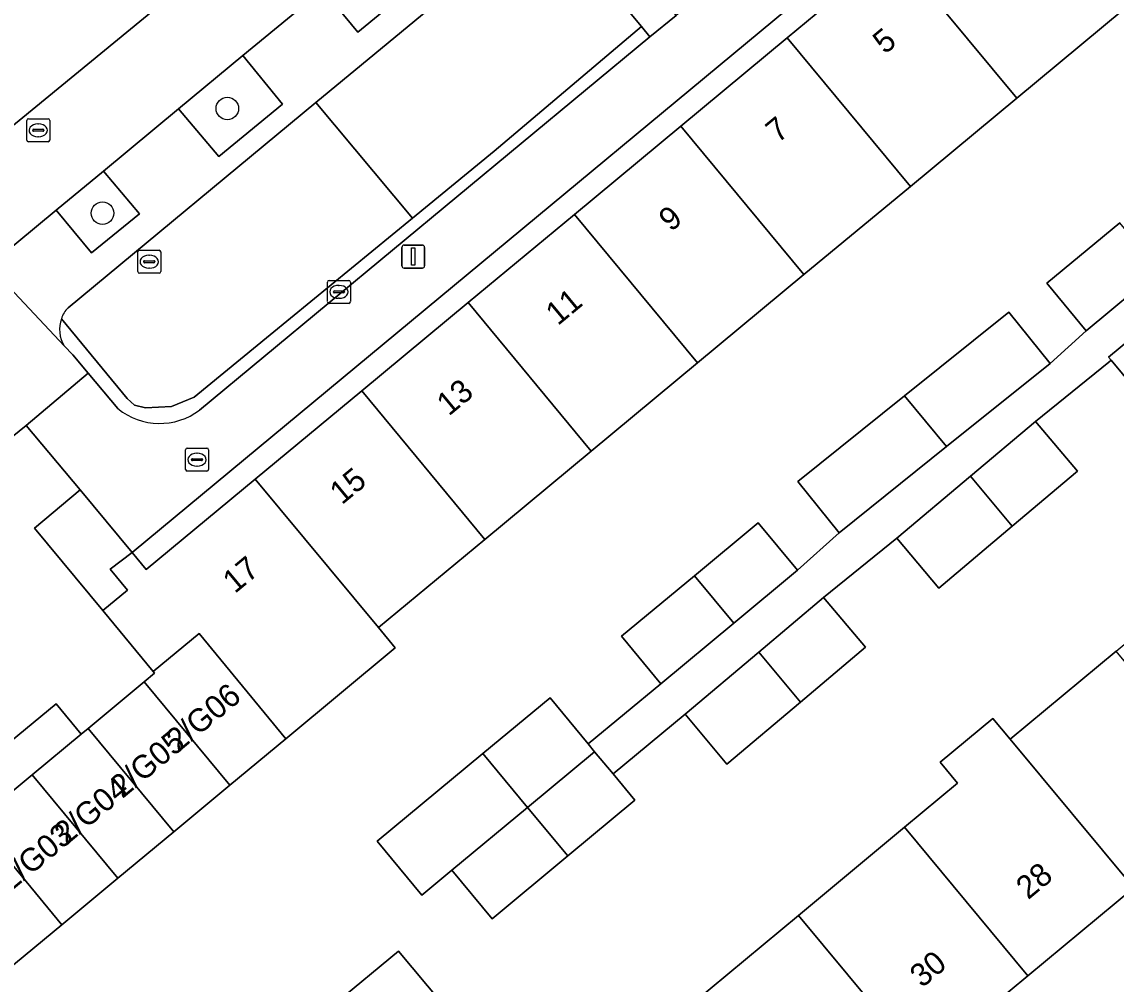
# Model space of a CAD drawing. Extents: x 159039 to 160102, y 381214 to 382524.
# Drawn here: x 159660.4 to 159707.98, y 381905.02 to 381946.85 of the extents above; entities that cross this region are included whole.
import ezdxf

# ---------------------------------------------------------------- set-up
doc = ezdxf.new("R2010")
doc.units = 0
for name, color, linetype in [('IMGEO_Boom', 7, 'Continuous'), ('IMGEO_Brandkraan', 7, 'Continuous'), ('IMGEO_Erf', 7, 'Continuous'), ('IMGEO_Groenvoorziening', 7, 'Continuous'), ('IMGEO_Haag', 7, 'Continuous'), ('IMGEO_Kolk', 7, 'Continuous'), ('IMGEO_Lichtmast', 7, 'Continuous'), ('IMGEO_Muur', 7, 'Continuous'), ('IMGEO_Pand', 7, 'Continuous'), ('IMGEO_Pand_nummerreeks', 7, 'Continuous'), ('IMGEO_Parkeervlak_open', 7, 'Continuous'), ('IMGEO_Rijbaan_lokaal_open', 7, 'Continuous'), ('IMGEO_Rioolput', 7, 'Continuous'), ('IMGEO_Voetpad_open', 7, 'Continuous')]:
    doc.layers.add(name, color=color, linetype=linetype)

msp = doc.modelspace()

# ---------------------------------------------------------------- linework, layer by layer
at = {"layer": 'IMGEO_Boom'}
for centre in [(159669.329, 381943.079), (159663.9, 381938.531)]:
    msp.add_circle(centre, 0.489, dxfattribs=at)
at = {"layer": 'IMGEO_Brandkraan'}
for p, q in [((159667.51, 381927.39), (159667.51, 381928.242)), ((159667.585, 381928.316), (159668.437, 381928.316)), ((159667.998, 381928.096), (159668.023, 381928.096)), ((159668.511, 381928.242), (159668.511, 381927.39)), ((159667.769, 381927.81), (159667.769, 381927.822)), ((159668.207, 381927.773), (159667.809, 381927.773)), ((159667.812, 381927.859), (159668.21, 381927.859)), ((159668.021, 381927.536), (159667.996, 381927.536)), ((159668.253, 381927.822), (159668.253, 381927.81)), ((159668.437, 381927.316), (159667.585, 381927.316))]:
    msp.add_line(p, q, dxfattribs=at)
for points in [[(159667.51, 381927.39), (159667.51, 381928.242)], [(159667.585, 381928.316), (159668.437, 381928.316)], [(159668.511, 381928.242), (159668.511, 381927.39)], [(159668.437, 381927.316), (159667.585, 381927.316)]]:
    msp.add_lwpolyline(points, dxfattribs=at)
for centre, radius, start, end in [((159667.587, 381928.24), 0.0765, 91.552, 178.448), ((159667.587, 381928.24), 0.0765, 91.552, 178.448), ((159668.435, 381928.24), 0.0765, 1.552, 88.448), ((159668.435, 381928.24), 0.0765, 1.552, 88.448), ((159667.809, 381927.819), 0.0403, 85.8775, 175.7526), ((159667.806, 381927.809), 0.0366, 178.938, 274.7102), ((159668.21, 381927.816), 0.043, 264.8664, 352.4533), ((159668.214, 381927.821), 0.0386, 1.7309, 96.639), ((159667.587, 381927.392), 0.0765, 181.552, 268.448), ((159667.587, 381927.392), 0.0765, 181.552, 268.448), ((159668.435, 381927.392), 0.0765, 271.552, 358.448), ((159668.435, 381927.392), 0.0765, 271.552, 358.448)]:
    msp.add_arc(centre, radius, start, end, dxfattribs=at)
for centre, major_axis, ratio, start_param, end_param in [((159667.997, 381927.816), (-0.387, 0.002), 0.722429, 4.712389, 7.853982), ((159668.022, 381927.816), (-0.39, 0.002), 0.717154, 1.570796, 4.712389)]:
    msp.add_ellipse(centre, major_axis=major_axis, ratio=ratio, start_param=start_param, end_param=end_param, dxfattribs=at)
at = {"layer": 'IMGEO_Erf'}
for points in [[(159670.545, 381926.967), (159675.171, 381930.804), (159679.798, 381934.641), (159684.424, 381938.477), (159689.05, 381942.313), (159693.676, 381946.15), (159698.302, 381949.986), (159702.928, 381953.822), (159707.671, 381957.755), (159707.059, 381958.511), (159665.184, 381923.782), (159665.803, 381923.035)], [(159663.915, 381921.252), (159660.937, 381924.843), (159662.932, 381926.498), (159660.581, 381929.302), (159659.744, 381928.618), (159655.895, 381925.427), (159655.037, 381924.715), (159650.443, 381920.908), (159645.73, 381917), (159652.193, 381909.2), (159653.783, 381910.512), (159652.074, 381912.648), (159655.239, 381915.123), (159658.3, 381917.517), (159659.887, 381915.55), (159661.89, 381917.203), (159662.979, 381915.89), (159663.272, 381916.133), (159665.706, 381918.152), (159666.168, 381918.535), (159666.11, 381918.605)], [(159678.62, 381904.228), (159675.856, 381901.933), (159673.675, 381900.123), (159674.575, 381899.038), (159672.148, 381897.024), (159669.699, 381894.991), (159668.942, 381895.904), (159666.783, 381894.112), (159663.516, 381891.4), (159661.529, 381893.794), (159664.795, 381896.505), (159669.402, 381900.33), (159674.01, 381904.155), (159676.775, 381906.45)]]:
    msp.add_lwpolyline(points, close=True, dxfattribs=at)
for points in [[(159708.282, 381947.367), (159703.655, 381943.531), (159699.029, 381939.695), (159694.403, 381935.858), (159689.777, 381932.022), (159685.151, 381928.186), (159680.524, 381924.349), (159675.898, 381920.513), (159676.63, 381919.63), (159671.869, 381915.681), (159669.436, 381913.661), (159667.002, 381911.64), (159664.569, 381909.62), (159662.136, 381907.6), (159659.702, 381905.579)], [(159709.655, 381929.849), (159707.754, 381932.136), (159707.655, 381932.053), (159704.467, 381929.481), (159706.292, 381927.318), (159703.458, 381924.927), (159700.266, 381922.235), (159698.442, 381924.399), (159695.257, 381921.829), (159697.082, 381919.666), (159694.248, 381917.276), (159691.056, 381914.583), (159689.232, 381916.747), (159686.104, 381914.152), (159687.05, 381913.012), (159684.129, 381910.589), (159680.84, 381907.861), (159679.091, 381909.969), (159677.786, 381908.887), (159675.847, 381911.226), (159680.441, 381915.036), (159683.362, 381917.459), (159685.017, 381915.462), (159688.173, 381918.078), (159686.465, 381920.138), (159689.641, 381922.772), (159692.418, 381925.074), (159694.126, 381923.015), (159695.929, 381924.633), (159694.134, 381926.87), (159698.77, 381930.592), (159703.307, 381934.233), (159705.103, 381931.996), (159706.677, 381933.423), (159704.969, 381935.483), (159708.145, 381938.117)], [(159710.875, 381904.23), (159719.353, 381912.382), (159724.085, 381916.847), (159733.97, 381925.903), (159731.888, 381928.431), (159727.165, 381924.507), (159722.56, 381920.68), (159717.953, 381916.853), (159713.347, 381913.026), (159708.742, 381909.2), (159704.137, 381905.373), (159699.531, 381901.547)], [(159689.558, 381904.18), (159694.164, 381908.007), (159698.769, 381911.834), (159701.078, 381913.752), (159700.323, 381914.661), (159702.619, 381916.568), (159703.374, 381915.66), (159707.979, 381919.486), (159712.586, 381923.314), (159717.192, 381927.14)]]:
    msp.add_lwpolyline(points, dxfattribs=at)
at = {"layer": 'IMGEO_Groenvoorziening'}
for points in [[(159677.376, 381938.307), (159680.935, 381941.223), (159687.332, 381946.642), (159683.195, 381951.619), (159673.184, 381943.338)], [(159675.537, 381949.959), (159673.476, 381948.254), (159675.003, 381946.403), (159677.085, 381948.13)], [(159670.004, 381945.38), (159667.211, 381943.069), (159668.953, 381940.988), (159671.721, 381943.268)], [(159663.941, 381940.362), (159661.888, 381938.663), (159663.427, 381936.812), (159665.504, 381938.503)]]:
    msp.add_lwpolyline(points, close=True, dxfattribs=at)
for points in [[(159687.707, 381946.19), (159687.332, 381946.642), (159680.935, 381941.223), (159677.376, 381938.307), (159671.185, 381933.235), (159667.887, 381930.532), (159666.902, 381930.133), (159665.769, 381930.064), (159665.292, 381930.182), (159664.969, 381930.469), (159662.111, 381933.944)], [(159668.125, 381929.97), (159687.707, 381946.19)], [(159673.184, 381943.338), (159662.402, 381934.418)], [(159677.376, 381938.307), (159673.184, 381943.338)], [(159662.111, 381933.944), (159664.969, 381930.469), (159665.292, 381930.182), (159665.769, 381930.064), (159666.902, 381930.133), (159667.887, 381930.532), (159671.185, 381933.235), (159677.376, 381938.307)], [(159662.241, 381932.765), (159662.616, 381932.374), (159663.284, 381931.576), (159664.572, 381930.035)]]:
    msp.add_lwpolyline(points, dxfattribs=at)
for centre, radius, start, end in [((159663.391, 381933.484), 1.36, 136.658, 160.2485), ((159663.386, 381933.488), 1.354, 160.3137, 212.2707), ((159666.39, 381932.277), 2.887, 230.963, 306.9408)]:
    msp.add_arc(centre, radius, start, end, dxfattribs=at)
at = {"layer": 'IMGEO_Haag'}
for points in [[(159687.707, 381946.19), (159687.332, 381946.642), (159680.935, 381941.223), (159677.376, 381938.307), (159671.185, 381933.235), (159667.887, 381930.532), (159666.902, 381930.133), (159665.769, 381930.064), (159665.292, 381930.182), (159664.969, 381930.469), (159662.111, 381933.944)], [(159668.125, 381929.97), (159687.707, 381946.19)], [(159662.241, 381932.765), (159662.616, 381932.374), (159663.284, 381931.576), (159664.572, 381930.035)]]:
    msp.add_lwpolyline(points, dxfattribs=at)
for centre, radius, start, end in [((159663.386, 381933.488), 1.354, 160.3137, 212.2707), ((159666.39, 381932.277), 2.887, 230.963, 306.9408)]:
    msp.add_arc(centre, radius, start, end, dxfattribs=at)
at = {"layer": 'IMGEO_Kolk'}
for p, q in [((159673.682, 381934.684), (159673.682, 381935.536)), ((159673.757, 381935.61), (159674.609, 381935.61)), ((159674.683, 381935.536), (159674.683, 381934.684)), ((159673.941, 381935.104), (159673.941, 381935.116)), ((159674.379, 381935.067), (159673.981, 381935.067)), ((159673.984, 381935.153), (159674.382, 381935.153)), ((159674.17, 381935.39), (159674.195, 381935.39)), ((159674.425, 381935.116), (159674.425, 381935.104)), ((159674.609, 381934.61), (159673.757, 381934.61)), ((159674.193, 381934.83), (159674.168, 381934.83))]:
    msp.add_line(p, q, dxfattribs=at)
for points in [[(159673.682, 381934.684), (159673.682, 381935.536)], [(159673.757, 381935.61), (159674.609, 381935.61)], [(159674.683, 381935.536), (159674.683, 381934.684)], [(159674.609, 381934.61), (159673.757, 381934.61)]]:
    msp.add_lwpolyline(points, dxfattribs=at)
for centre, radius, start, end in [((159673.759, 381935.534), 0.0765, 91.552, 178.448), ((159673.759, 381935.534), 0.0765, 91.552, 178.448), ((159674.607, 381935.534), 0.0765, 1.552, 88.448), ((159674.607, 381935.534), 0.0765, 1.552, 88.448), ((159673.981, 381935.113), 0.0403, 85.8775, 175.7526), ((159673.978, 381935.103), 0.0366, 178.938, 274.7102), ((159674.382, 381935.11), 0.043, 264.8664, 352.4533), ((159674.386, 381935.115), 0.0386, 1.7309, 96.639), ((159673.759, 381934.686), 0.0765, 181.552, 268.448), ((159673.759, 381934.686), 0.0765, 181.552, 268.448), ((159674.607, 381934.686), 0.0765, 271.552, 358.448), ((159674.607, 381934.686), 0.0765, 271.552, 358.448)]:
    msp.add_arc(centre, radius, start, end, dxfattribs=at)
for centre, major_axis, ratio, start_param, end_param in [((159674.169, 381935.11), (-0.387, 0.002), 0.722429, 4.712389, 7.853982), ((159674.194, 381935.11), (-0.39, 0.002), 0.717154, 1.570796, 4.712389)]:
    msp.add_ellipse(centre, major_axis=major_axis, ratio=ratio, start_param=start_param, end_param=end_param, dxfattribs=at)
at = {"layer": 'IMGEO_Lichtmast'}
for p, q in [((159676.919, 381936.243), (159676.919, 381937.043)), ((159676.919, 381937.043), (159676.919, 381936.243)), ((159677.019, 381937.143), (159677.809, 381937.143)), ((159677.809, 381937.143), (159677.019, 381937.143)), ((159677.909, 381937.043), (159677.909, 381936.243)), ((159677.909, 381936.243), (159677.909, 381937.043)), ((159677.809, 381936.143), (159677.019, 381936.143)), ((159677.019, 381936.143), (159677.809, 381936.143))]:
    msp.add_line(p, q, dxfattribs=at)
msp.add_lwpolyline([(159677.339, 381937.018), (159677.489, 381937.018), (159677.489, 381936.268), (159677.339, 381936.268), (159677.339, 381937.018)], dxfattribs=at)
for centre, start, end in [((159677.019, 381937.043), 90, 180), ((159677.019, 381937.043), 90, 180), ((159677.809, 381937.043), 0, 90), ((159677.809, 381937.043), 360, 90), ((159677.019, 381936.243), 180, 270), ((159677.019, 381936.243), 180, 270), ((159677.809, 381936.243), 270, 0), ((159677.809, 381936.243), 270, 0)]:
    msp.add_arc(centre, 0.1, start, end, dxfattribs=at)
at = {"layer": 'IMGEO_Muur'}
msp.add_lwpolyline([(159659.744, 381928.618), (159660.581, 381929.302), (159662.932, 381926.498)], dxfattribs=at)
at = {"layer": 'IMGEO_Pand'}
for points in [[(159702.928, 381953.822), (159698.302, 381949.986), (159703.655, 381943.531), (159708.282, 381947.367)], [(159699.029, 381939.695), (159703.655, 381943.531), (159698.302, 381949.986), (159693.676, 381946.15)], [(159699.029, 381939.695), (159693.676, 381946.15), (159689.05, 381942.313), (159694.403, 381935.858)], [(159689.777, 381932.022), (159694.403, 381935.858), (159689.05, 381942.313), (159684.424, 381938.477)], [(159689.777, 381932.022), (159684.424, 381938.477), (159679.798, 381934.641), (159685.151, 381928.186)], [(159709.853, 381936.057), (159708.145, 381938.117), (159704.969, 381935.483), (159706.677, 381933.423)], [(159675.171, 381930.804), (159680.524, 381924.349), (159685.151, 381928.186), (159679.798, 381934.641)], [(159710.77, 381934.868), (159707.643, 381932.27), (159707.754, 381932.136), (159709.655, 381929.849), (159712.782, 381932.447)], [(159698.77, 381930.592), (159700.602, 381928.383), (159705.103, 381931.996), (159703.307, 381934.233)], [(159670.545, 381926.967), (159675.898, 381920.513), (159680.524, 381924.349), (159675.171, 381930.804)], [(159698.77, 381930.592), (159694.134, 381926.87), (159695.929, 381924.633), (159700.602, 381928.383)], [(159703.458, 381924.927), (159706.292, 381927.318), (159704.467, 381929.481), (159701.649, 381927.104)], [(159663.915, 381921.252), (159666.11, 381918.605), (159668.106, 381920.261), (159671.869, 381915.681), (159676.63, 381919.63), (159675.898, 381920.513), (159670.545, 381926.967), (159665.803, 381923.035), (159665.184, 381923.782), (159664.239, 381923.05), (159664.99, 381922.144)], [(159703.458, 381924.927), (159701.649, 381927.104), (159698.442, 381924.399), (159700.266, 381922.235)], [(159663.915, 381921.252), (159664.99, 381922.144), (159664.239, 381923.05), (159665.184, 381923.782), (159662.932, 381926.498), (159660.937, 381924.843)], [(159691.349, 381920.712), (159694.126, 381923.015), (159692.418, 381925.074), (159689.641, 381922.772)], [(159691.349, 381920.712), (159689.641, 381922.772), (159686.465, 381920.138), (159688.173, 381918.078)], [(159694.248, 381917.276), (159697.082, 381919.666), (159695.257, 381921.829), (159692.439, 381919.453)], [(159669.436, 381913.661), (159671.869, 381915.681), (159668.106, 381920.261), (159666.11, 381918.605), (159666.168, 381918.535), (159665.706, 381918.152)], [(159694.248, 381917.276), (159692.439, 381919.453), (159689.232, 381916.747), (159691.056, 381914.583)], [(159703.374, 381915.66), (159708.742, 381909.2), (159713.347, 381913.026), (159707.979, 381919.486)], [(159669.436, 381913.661), (159665.706, 381918.152), (159663.272, 381916.133), (159667.002, 381911.64)], [(159685.3, 381915.121), (159685.017, 381915.462), (159683.362, 381917.459), (159680.441, 381915.036), (159682.38, 381912.698)], [(159703.374, 381915.66), (159702.619, 381916.568), (159700.323, 381914.661), (159701.078, 381913.752), (159698.769, 381911.834), (159704.137, 381905.373), (159708.742, 381909.2)], [(159663.272, 381916.133), (159662.979, 381915.89), (159660.837, 381914.114), (159664.569, 381909.62), (159667.002, 381911.64)], [(159687.05, 381913.012), (159686.104, 381914.152), (159685.3, 381915.121), (159682.38, 381912.698), (159684.129, 381910.589)], [(159680.441, 381915.036), (159675.847, 381911.226), (159677.786, 381908.887), (159679.091, 381909.969), (159682.38, 381912.698)], [(159658.403, 381912.096), (159662.136, 381907.6), (159664.569, 381909.62), (159660.837, 381914.114)], [(159679.091, 381909.969), (159680.84, 381907.861), (159684.129, 381910.589), (159682.38, 381912.698)], [(159655.968, 381910.077), (159659.702, 381905.579), (159662.136, 381907.6), (159658.403, 381912.096)], [(159699.531, 381901.547), (159704.137, 381905.373), (159698.769, 381911.834), (159694.164, 381908.007)], [(159699.531, 381901.547), (159694.164, 381908.007), (159689.558, 381904.18), (159694.925, 381897.72)], [(159675.856, 381901.933), (159678.62, 381904.228), (159676.775, 381906.45), (159674.01, 381904.155)]]:
    msp.add_lwpolyline(points, close=True, dxfattribs=at)
at = {"layer": 'IMGEO_Parkeervlak_open'}
for points in [[(159692.556, 381969.219), (159675.735, 381955.294), (159672.054, 381952.235), (159658.001, 381940.7)], [(159659.309, 381936.529), (159661.888, 381938.663), (159663.941, 381940.362), (159667.211, 381943.069), (159670.004, 381945.38), (159673.476, 381948.254), (159675.537, 381949.959), (159693.83, 381965.098)]]:
    msp.add_lwpolyline(points, dxfattribs=at)
at = {"layer": 'IMGEO_Rijbaan_lokaal_open'}
msp.add_lwpolyline([(159669.554, 381955.245), (159661.06, 381948.222), (159659.769, 381949.834), (159657.442, 381947.905), (159652.154, 381943.516), (159649.586, 381941.383), (159650.867, 381939.766), (159641.997, 381932.408), (159640.703, 381934.004), (159636.733, 381930.706), (159633.809, 381928.298), (159629.825, 381924.985), (159632.286, 381922.003), (159633.509, 381923.021), (159634.804, 381921.508), (159635.327, 381921.942), (159638.23, 381924.343), (159658.001, 381940.7), (159672.054, 381952.235)], close=True, dxfattribs=at)
at = {"layer": 'IMGEO_Rioolput'}
for p, q in [((159660.681, 381942.634), (159661.533, 381942.634)), ((159660.606, 381941.708), (159660.606, 381942.56)), ((159660.908, 381942.177), (159661.306, 381942.177)), ((159661.094, 381942.414), (159661.119, 381942.414)), ((159661.607, 381942.56), (159661.607, 381941.708)), ((159660.865, 381942.128), (159660.865, 381942.14)), ((159661.303, 381942.091), (159660.905, 381942.091)), ((159661.117, 381941.854), (159661.092, 381941.854)), ((159661.349, 381942.14), (159661.349, 381942.128)), ((159661.533, 381941.634), (159660.681, 381941.634)), ((159665.432, 381935.993), (159665.432, 381936.845)), ((159665.507, 381936.919), (159666.359, 381936.919)), ((159665.734, 381936.462), (159666.132, 381936.462)), ((159665.92, 381936.699), (159665.945, 381936.699)), ((159666.433, 381936.845), (159666.433, 381935.993)), ((159665.691, 381936.413), (159665.691, 381936.425)), ((159666.129, 381936.376), (159665.731, 381936.376)), ((159665.943, 381936.139), (159665.918, 381936.139)), ((159666.175, 381936.425), (159666.175, 381936.413)), ((159666.359, 381935.919), (159665.507, 381935.919))]:
    msp.add_line(p, q, dxfattribs=at)
for points in [[(159660.681, 381942.634), (159661.533, 381942.634)], [(159660.606, 381941.708), (159660.606, 381942.56)], [(159661.607, 381942.56), (159661.607, 381941.708)], [(159661.533, 381941.634), (159660.681, 381941.634)], [(159665.432, 381935.993), (159665.432, 381936.845)], [(159665.507, 381936.919), (159666.359, 381936.919)], [(159666.433, 381936.845), (159666.433, 381935.993)], [(159666.359, 381935.919), (159665.507, 381935.919)]]:
    msp.add_lwpolyline(points, dxfattribs=at)
for centre, radius, start, end in [((159660.683, 381942.558), 0.0765, 91.552, 178.448), ((159660.683, 381942.558), 0.0765, 91.552, 178.448), ((159661.531, 381942.558), 0.0765, 1.552, 88.448), ((159661.531, 381942.558), 0.0765, 1.552, 88.448), ((159660.905, 381942.137), 0.0403, 85.8775, 175.7526), ((159661.31, 381942.139), 0.0386, 1.7309, 96.639), ((159660.683, 381941.71), 0.0765, 181.552, 268.448), ((159660.683, 381941.71), 0.0765, 181.552, 268.448), ((159660.902, 381942.127), 0.0366, 178.938, 274.7102), ((159661.306, 381942.134), 0.043, 264.8664, 352.4533), ((159661.531, 381941.71), 0.0765, 271.552, 358.448), ((159661.531, 381941.71), 0.0765, 271.552, 358.448), ((159665.509, 381936.843), 0.0765, 91.552, 178.448), ((159665.509, 381936.843), 0.0765, 91.552, 178.448), ((159665.731, 381936.422), 0.0403, 85.8775, 175.7526), ((159666.136, 381936.424), 0.0386, 1.7309, 96.639), ((159666.357, 381936.843), 0.0765, 1.552, 88.448), ((159666.357, 381936.843), 0.0765, 1.552, 88.448), ((159665.509, 381935.995), 0.0765, 181.552, 268.448), ((159665.509, 381935.995), 0.0765, 181.552, 268.448), ((159665.728, 381936.412), 0.0366, 178.938, 274.7102), ((159666.132, 381936.419), 0.043, 264.8664, 352.4533), ((159666.357, 381935.995), 0.0765, 271.552, 358.448), ((159666.357, 381935.995), 0.0765, 271.552, 358.448)]:
    msp.add_arc(centre, radius, start, end, dxfattribs=at)
for centre, major_axis, ratio, start_param, end_param in [((159661.093, 381942.134), (-0.387, 0.002), 0.722429, 4.712389, 7.853982), ((159661.118, 381942.134), (-0.39, 0.002), 0.717154, 1.570796, 4.712389), ((159665.919, 381936.419), (-0.387, 0.002), 0.722429, 4.712389, 7.853982), ((159665.944, 381936.419), (-0.39, 0.002), 0.717154, 1.570796, 4.712389)]:
    msp.add_ellipse(centre, major_axis=major_axis, ratio=ratio, start_param=start_param, end_param=end_param, dxfattribs=at)
at = {"layer": 'IMGEO_Voetpad_open'}
for points in [[(159662.402, 381934.418), (159673.184, 381943.338), (159683.195, 381951.619), (159687.332, 381946.642), (159687.707, 381946.19), (159688.853, 381947.129), (159688.487, 381947.57), (159682.985, 381954.193), (159690.668, 381960.527), (159697.659, 381966.291)], [(159693.83, 381965.098), (159675.537, 381949.959), (159677.085, 381948.13), (159675.003, 381946.403), (159673.476, 381948.254), (159670.004, 381945.38), (159671.721, 381943.268), (159668.953, 381940.988), (159667.211, 381943.069), (159663.941, 381940.362), (159665.504, 381938.503), (159663.427, 381936.812), (159661.888, 381938.663)], [(159664.572, 381930.035), (159663.284, 381931.576), (159660.581, 381929.302), (159662.932, 381926.498), (159665.184, 381923.782), (159707.059, 381958.511)], [(159702.831, 381958.754), (159688.853, 381947.129), (159687.707, 381946.19), (159668.125, 381929.97)], [(159661.888, 381938.663), (159659.309, 381936.529)], [(159631.769, 381916.237), (159637.136, 381920.774), (159639.208, 381922.491), (159640.373, 381923.463), (159645.086, 381927.37), (159649.679, 381931.178), (159654.386, 381935.081), (159659.744, 381928.618), (159660.581, 381929.302), (159663.284, 381931.576), (159662.616, 381932.374), (159662.241, 381932.765), (159658.759, 381936.462)], [(159658.759, 381936.462), (159662.241, 381932.765)], [(159709.853, 381936.057), (159706.677, 381933.423), (159705.103, 381931.996), (159700.602, 381928.383), (159695.929, 381924.633), (159694.126, 381923.015), (159691.349, 381920.712), (159688.173, 381918.078), (159685.017, 381915.462), (159685.3, 381915.121), (159686.104, 381914.152), (159689.232, 381916.747), (159692.439, 381919.453), (159695.257, 381921.829), (159698.442, 381924.399), (159701.649, 381927.104), (159704.467, 381929.481), (159707.655, 381932.053), (159707.754, 381932.136), (159707.643, 381932.27), (159710.77, 381934.868)]]:
    msp.add_lwpolyline(points, dxfattribs=at)
msp.add_lwpolyline([(159645.73, 381917), (159643.564, 381919.614), (159640.373, 381923.463), (159639.208, 381922.491), (159643.088, 381917.811), (159644.75, 381915.7), (159647.003, 381913.001), (159649.687, 381909.786), (159652.241, 381906.727), (159653.651, 381907.896), (159653.523, 381908.049), (159655.968, 381910.077), (159658.403, 381912.096), (159660.837, 381914.114), (159662.979, 381915.89), (159661.89, 381917.203), (159659.887, 381915.55), (159656.917, 381913.099), (159653.783, 381910.512), (159652.193, 381909.2)], close=True, dxfattribs=at)
for centre, radius, start, end in [((159663.391, 381933.484), 1.36, 136.658, 160.2485), ((159663.386, 381933.488), 1.354, 160.3137, 212.2707), ((159666.39, 381932.277), 2.887, 230.963, 306.9408)]:
    msp.add_arc(centre, radius, start, end, dxfattribs=at)

# ---------------------------------------------------------------- texts
at = {"layer": 'IMGEO_Pand_nummerreeks'}
for s, rotation, p in [('5', 39.668, (159697.923, 381945.41)), ('7', 39.668, (159693.271, 381941.552)), ('9', 39.668, (159688.619, 381937.695)), ('11', 39.668, (159683.7, 381933.615)), ('13', 39.668, (159678.96, 381929.685)), ('15', 39.668, (159674.308, 381925.827)), ('17', 39.668, (159669.656, 381921.97)), ('2/G06', 39.702, (159667.197, 381915.077)), ('2/G05', 39.702, (159664.764, 381913.057)), ('2/G04', 39.7002, (159662.33, 381911.037)), ('2/G03', 39.702, (159659.897, 381909.016)), ('28', 39.7222, (159704.152, 381908.662)), ('30', 39.7222, (159699.537, 381904.828))]:
    msp.add_text(s, height=1, rotation=rotation, dxfattribs=at).set_placement(p)

doc.saveas('drawing.dxf')
